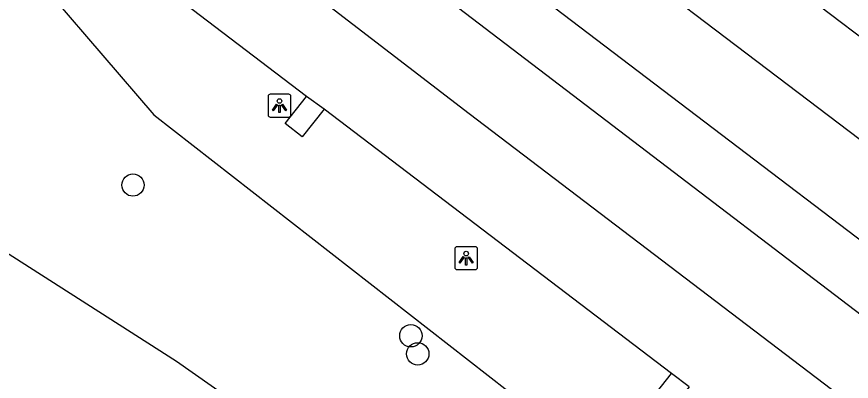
# Model space of a CAD drawing. Extents: x 158087 to 159494, y 382905 to 383981.
# Drawn here: x 158906.46 to 158942.95, y 383785.26 to 383801.23 of the extents above; entities that cross this region are included whole.
import ezdxf

# ---------------------------------------------------------------- set-up
doc = ezdxf.new("R2010")
doc.units = 0
for name, color, linetype in [('IMGEO_Berm_groen', 7, 'Continuous'), ('IMGEO_Berm_open', 7, 'Continuous'), ('IMGEO_Boom', 7, 'Continuous'), ('IMGEO_Groenvoorziening', 7, 'Continuous'), ('IMGEO_Lichtpunt', 7, 'Continuous'), ('IMGEO_Rijbaan_regionaal_gesloten', 7, 'Continuous')]:
    doc.layers.add(name, color=color, linetype=linetype)

msp = doc.modelspace()

# ---------------------------------------------------------------- linework, layer by layer
at = {"layer": 'IMGEO_Berm_groen'}
msp.add_lwpolyline([(158903.511, 383807.338), (158912.45, 383796.934), (158931.369, 383782.148), (158969.974, 383752.859), (159025.594, 383711.342), (159057.228, 383687.268), (159086.577, 383664.934), (159106.078, 383650.693), (159116.489, 383643.09), (159134.156, 383631.849), (159150.351, 383621.947), (159177.164, 383607.204), (159191.538, 383601.097), (159222.257, 383587.89)], dxfattribs=at)
at = {"layer": 'IMGEO_Berm_open'}
for points in [[(158919.894, 383797.171), (158918.946, 383795.963), (158918.201, 383796.553), (158919.136, 383797.732)], [(158935.859, 383785.018), (158934.898, 383783.828), (158934.153, 383784.418), (158935.088, 383785.597)]]:
    msp.add_lwpolyline(points, dxfattribs=at)
at = {"layer": 'IMGEO_Boom'}
for centre in [(158911.541, 383793.852), (158923.694, 383787.252), (158923.992, 383786.458)]:
    msp.add_circle(centre, 0.489, dxfattribs=at)
at = {"layer": 'IMGEO_Groenvoorziening'}
msp.add_lwpolyline([(158891.348, 383800.497), (158895.631, 383796.336), (158900.472, 383794.878), (158901.622, 383793.708), (158913.446, 383786.132), (158925.758, 383777.487), (158938.937, 383767.157), (158941.968, 383764.971), (158953.621, 383757.411), (158963.743, 383750), (159000, 383723.453), (159015.931, 383711.788), (159033.479, 383700.373), (159040.846, 383695.201), (159073.62, 383669.92), (159091.062, 383656.985), (159097.134, 383652.633), (159104.007, 383647.938)], dxfattribs=at)
at = {"layer": 'IMGEO_Lichtpunt'}
for p, q in [((158918.352, 383797.828), (158917.544, 383797.828)), ((158918.352, 383797.828), (158917.544, 383797.828)), ((158917.45, 383797.733), (158917.45, 383796.926)), ((158917.45, 383797.733), (158917.45, 383796.926)), ((158918.446, 383796.926), (158918.446, 383797.733)), ((158918.446, 383796.926), (158918.446, 383797.733)), ((158917.544, 383796.832), (158918.352, 383796.832)), ((158917.544, 383796.832), (158918.352, 383796.832)), ((158925.612, 383791.052), (158925.612, 383790.245)), ((158925.612, 383791.052), (158925.612, 383790.245)), ((158926.514, 383791.147), (158925.706, 383791.147)), ((158926.514, 383791.147), (158925.706, 383791.147)), ((158926.608, 383790.245), (158926.608, 383791.052)), ((158926.608, 383790.245), (158926.608, 383791.052)), ((158925.706, 383790.151), (158926.514, 383790.151)), ((158925.706, 383790.151), (158926.514, 383790.151))]:
    msp.add_line(p, q, dxfattribs=at)
for points in [[(158917.824, 383797.397), (158917.863, 383797.369), (158917.675, 383797.107), (158917.637, 383797.134), (158917.824, 383797.397)], [(158918.036, 383797.369), (158918.074, 383797.396), (158918.261, 383797.134), (158918.222, 383797.106), (158918.036, 383797.369)], [(158917.926, 383797.349), (158917.973, 383797.349), (158917.973, 383797.027), (158917.926, 383797.027), (158917.926, 383797.349)], [(158925.986, 383790.716), (158926.025, 383790.688), (158925.837, 383790.426), (158925.799, 383790.453), (158925.986, 383790.716)], [(158926.088, 383790.668), (158926.135, 383790.668), (158926.135, 383790.346), (158926.088, 383790.346), (158926.088, 383790.668)], [(158926.198, 383790.688), (158926.236, 383790.715), (158926.423, 383790.453), (158926.384, 383790.425), (158926.198, 383790.688)]]:
    msp.add_lwpolyline(points, dxfattribs=at)
for centre in [(158917.949, 383797.531), (158926.111, 383790.85)]:
    msp.add_circle(centre, 0.0994, dxfattribs=at)
for centre, start, end in [((158917.544, 383797.733), 90, 180), ((158917.544, 383797.733), 90, 180), ((158918.352, 383797.733), 0, 90), ((158918.352, 383797.733), 0, 90), ((158917.544, 383796.926), 180, 270), ((158917.544, 383796.926), 180, 270), ((158918.352, 383796.926), 270, 0), ((158918.352, 383796.926), 270, 360), ((158925.706, 383791.052), 90, 180), ((158925.706, 383791.052), 90, 180), ((158926.514, 383791.052), 0, 90), ((158926.514, 383791.052), 0, 90), ((158925.706, 383790.245), 180, 270), ((158925.706, 383790.245), 180, 270), ((158926.514, 383790.245), 270, 0), ((158926.514, 383790.245), 270, 360)]:
    msp.add_arc(centre, 0.0946, start, end, dxfattribs=at)
at = {"layer": 'IMGEO_Rijbaan_regionaal_gesloten'}
for points in [[(158916.261, 383816.783), (158928.034, 383807.485), (158943.761, 383795.523), (158960.529, 383782.768), (158989.893, 383760.433), (159009.14, 383745.793), (159067.635, 383701.28)], [(159065.54, 383698.458), (159035.196, 383721.511), (158969.09, 383771.838), (158912.434, 383814.964)], [(158909.887, 383813.753), (158966.637, 383770.42), (159063.996, 383696.408)], [(159062.009, 383693.704), (159023.873, 383722.566), (158989.348, 383748.876), (158967.516, 383765.514), (158945.802, 383782.061), (158926.241, 383796.967), (158906.518, 383812.152)], [(158919.136, 383797.732), (158902.837, 383810.155)], [(158935.194, 383806.548), (158950.389, 383795.003)], [(158919.894, 383797.171), (158919.136, 383797.732)], [(158935.088, 383785.597), (158919.894, 383797.171)], [(158935.859, 383785.018), (158935.088, 383785.597)]]:
    msp.add_lwpolyline(points, dxfattribs=at)

doc.saveas('drawing.dxf')
